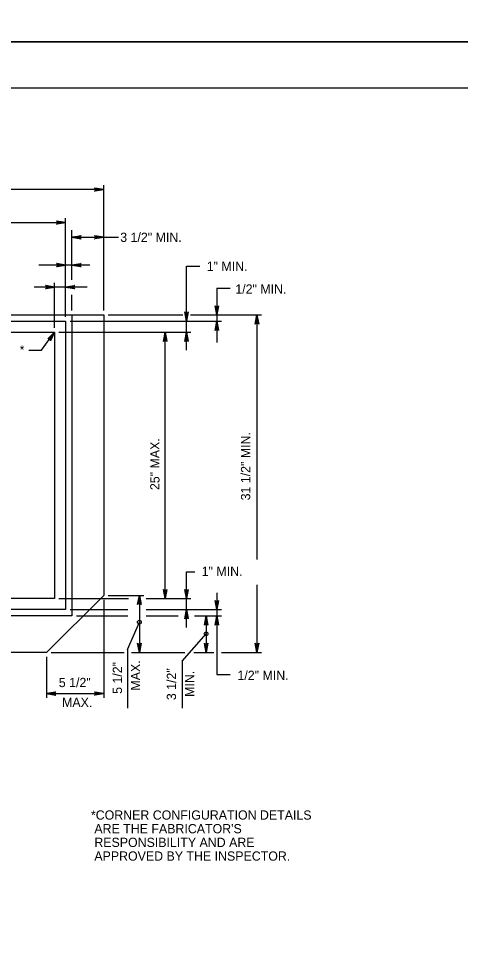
# Model space of a CAD drawing. Extents: x 2087776 to 2104538, y 970919 to 982612.
# Drawn here: x 2094263 to 2094733, y 975791 to 976790 of the extents above; entities that cross this region are included whole.
import ezdxf

# ---------------------------------------------------------------- set-up
doc = ezdxf.new("R2010")
doc.units = 0
doc.layers.add('1', color=7, linetype='Continuous')
doc.layers.add('PLT-BNDY', color=7, linetype='Continuous')

msp = doc.modelspace()

# ---------------------------------------------------------------- linework, layer by layer
at = {"layer": '1'}
for p, q in [((2094353.58, 976608.55), (2094067.61, 976608.55)), ((2094353.58, 976479.93), (2094353.58, 976613.28)), ((2094313.09, 976473.19), (2094313.09, 976578.15)), ((2094070.13, 976573.42), (2094313.09, 976573.42)), ((2094319.84, 976512.48), (2094319.84, 976565.47)), ((2094353.58, 976479.93), (2094353.58, 976562.53)), ((2094319.84, 976557.81), (2094353.58, 976557.81)), ((2094353.58, 976557.81), (2094369.15, 976557.81)), ((2094338.85, 976528.14), (2094284.75, 976528.14)), ((2094313.09, 976473.19), (2094313.09, 976532.86)), ((2094441.7, 976437.58), (2094441.7, 976526.99)), ((2094301.28, 976461.37), (2094301.28, 976509.44)), ((2094313.09, 976473.19), (2094313.09, 976509.44)), ((2094336.15, 976504.71), (2094279.56, 976504.71)), ((2094474, 976503.55), (2094474, 976445.76)), ((2094319.84, 976479.93), (2094319.84, 976496.4)), ((2094317.82, 976468.46), (2094446.42, 976468.46)), ((2094317.82, 976468.46), (2094478.73, 976468.46)), ((2094319.84, 976475.21), (2094353.58, 976475.21)), ((2094358.31, 976475.21), (2094437.7, 976475.21)), ((2094358.31, 976475.21), (2094434.07, 976475.21)), ((2094445.78, 976475.21), (2094478.73, 976475.21)), ((2094447.7, 976475.21), (2094521.35, 976475.21)), ((2094516.63, 976475.21), (2094516.63, 976214.62)), ((2094306.01, 976456.65), (2094423.74, 976456.65)), ((2094306.01, 976456.65), (2094446.42, 976456.65)), ((2094419.02, 976173.2), (2094419.02, 976456.65)), ((2094441.7, 976142.48), (2094441.7, 976201.55)), ((2094516.63, 976187.82), (2094516.63, 976115.84)), ((2094306.01, 976173.2), (2094380, 976173.2)), ((2094306.01, 976173.2), (2094379.22, 976173.2)), ((2094353.58, 976171.85), (2094353.58, 976067.36)), ((2094358.31, 976176.57), (2094396.25, 976176.57)), ((2094391.52, 976176.57), (2094391.52, 976155.65)), ((2094398.74, 976173.2), (2094423.74, 976173.2)), ((2094398.74, 976173.2), (2094446.42, 976173.2)), ((2094317.82, 976161.39), (2094379.22, 976161.39)), ((2094398.74, 976161.39), (2094446.42, 976161.39)), ((2094399.52, 976161.39), (2094478.73, 976161.39)), ((2094324.57, 976154.64), (2094379.22, 976154.64)), ((2094391.52, 976155.65), (2094391.52, 976115.84)), ((2094398.74, 976154.64), (2094432.7, 976154.64)), ((2094450.31, 976154.64), (2094478.73, 976154.64)), ((2094292.85, 976111.11), (2094292.85, 976067.36)), ((2094297.57, 976115.84), (2094350.71, 976115.84)), ((2094297.57, 976115.84), (2094375.24, 976115.84)), ((2094357.78, 976115.84), (2094374.13, 976115.84)), ((2094383.14, 976115.84), (2094439.9, 976115.84)), ((2094383.53, 976115.84), (2094396.25, 976115.84)), ((2094449.29, 976115.84), (2094470.87, 976115.84)), ((2094478.77, 976115.84), (2094521.35, 976115.84)), ((2094292.85, 976072.08), (2094353.58, 976072.08))]:
    msp.add_line(p, q, dxfattribs=at)
for points in [[(2096000.74, 974866.19), (2096000.74, 976716.58), (2093422, 976716.58), (2093422, 974866.19), (2096000.74, 974866.19), (2096000.74, 974952.67), (2095344.57, 974952.67), (2095344.57, 975164.86), (2096000.74, 975164.86), (2096000.74, 975259.89), (2095344.57, 975259.89), (2095344.57, 974866.19), (2095603.11, 974866.19), (2095603.11, 974952.67), (2095603.11, 974866.19), (2095855.73, 974866.19), (2095855.73, 974952.67), (2095855.73, 974912.26), (2096000.74, 974912.26)], [(2094353.58, 976608.55), (2094343.8, 976606.72), (2094344.18, 976606.98), (2094344.55, 976607.24), (2094344.75, 976607.57), (2094344.94, 976607.9), (2094345, 976608.23), (2094345.05, 976608.55), (2094345, 976608.88), (2094344.94, 976609.21), (2094344.75, 976609.54), (2094344.55, 976609.87), (2094344.18, 976610.13), (2094343.8, 976610.39), (2094353.58, 976608.55), (2094344.18, 976610.13), (2094344.55, 976609.87), (2094353.58, 976608.55), (2094344.75, 976609.54), (2094344.94, 976609.21), (2094353.58, 976608.55), (2094345, 976608.88), (2094345.05, 976608.55), (2094353.58, 976608.55), (2094345, 976608.23), (2094344.94, 976607.9), (2094353.58, 976608.55), (2094344.75, 976607.57), (2094344.55, 976607.24), (2094353.58, 976608.55), (2094344.18, 976606.98)], [(2094313.09, 976573.42), (2094303.31, 976571.59), (2094303.68, 976571.85), (2094304.06, 976572.11), (2094304.26, 976572.44), (2094304.45, 976572.77), (2094304.51, 976573.09), (2094304.56, 976573.42), (2094304.51, 976573.75), (2094304.45, 976574.08), (2094304.26, 976574.41), (2094304.06, 976574.73), (2094303.68, 976575), (2094303.31, 976575.26), (2094313.09, 976573.42), (2094303.68, 976575), (2094304.06, 976574.73), (2094313.09, 976573.42), (2094304.26, 976574.41), (2094304.45, 976574.08), (2094313.09, 976573.42), (2094304.51, 976573.75), (2094304.56, 976573.42), (2094313.09, 976573.42), (2094304.51, 976573.09), (2094304.45, 976572.77), (2094313.09, 976573.42), (2094304.26, 976572.44), (2094304.06, 976572.11), (2094313.09, 976573.42), (2094303.68, 976571.85)], [(2094319.84, 976557.81), (2094329.63, 976559.65), (2094329.25, 976559.39), (2094328.88, 976559.12), (2094328.68, 976558.8), (2094328.49, 976558.47), (2094328.43, 976558.14), (2094328.38, 976557.81), (2094328.43, 976557.48), (2094328.49, 976557.16), (2094328.68, 976556.83), (2094328.88, 976556.5), (2094329.25, 976556.24), (2094329.63, 976555.98), (2094319.84, 976557.81), (2094329.25, 976556.24), (2094328.88, 976556.5), (2094319.84, 976557.81), (2094328.68, 976556.83), (2094328.49, 976557.16), (2094319.84, 976557.81), (2094328.43, 976557.48), (2094328.38, 976557.81), (2094319.84, 976557.81), (2094328.43, 976558.14), (2094328.49, 976558.47), (2094319.84, 976557.81), (2094328.68, 976558.8), (2094328.88, 976559.12), (2094319.84, 976557.81), (2094329.25, 976559.39)], [(2094353.58, 976557.81), (2094343.8, 976555.98), (2094344.18, 976556.24), (2094344.55, 976556.5), (2094344.75, 976556.83), (2094344.94, 976557.16), (2094345, 976557.48), (2094345.05, 976557.81), (2094345, 976558.14), (2094344.94, 976558.47), (2094344.75, 976558.8), (2094344.55, 976559.12), (2094344.18, 976559.39), (2094343.8, 976559.65), (2094353.58, 976557.81), (2094344.18, 976559.39), (2094344.55, 976559.12), (2094353.58, 976557.81), (2094344.75, 976558.8), (2094344.94, 976558.47), (2094353.58, 976557.81), (2094345, 976558.14), (2094345.05, 976557.81), (2094353.58, 976557.81), (2094345, 976557.48), (2094344.94, 976557.16), (2094353.58, 976557.81), (2094344.75, 976556.83), (2094344.55, 976556.5), (2094353.58, 976557.81), (2094344.18, 976556.24)], [(2094313.09, 976528.14), (2094303.31, 976526.31), (2094303.68, 976526.57), (2094304.06, 976526.83), (2094304.26, 976527.16), (2094304.45, 976527.48), (2094304.51, 976527.81), (2094304.56, 976528.14), (2094304.51, 976528.47), (2094304.45, 976528.8), (2094304.26, 976529.12), (2094304.06, 976529.45), (2094303.68, 976529.71), (2094303.31, 976529.97), (2094313.09, 976528.14), (2094303.68, 976529.71), (2094304.06, 976529.45), (2094313.09, 976528.14), (2094304.26, 976529.12), (2094304.45, 976528.8), (2094313.09, 976528.14), (2094304.51, 976528.47), (2094304.56, 976528.14), (2094313.09, 976528.14), (2094304.51, 976527.81), (2094304.45, 976527.48), (2094313.09, 976528.14), (2094304.26, 976527.16), (2094304.06, 976526.83), (2094313.09, 976528.14), (2094303.68, 976526.57)], [(2094319.84, 976528.14), (2094329.63, 976529.97), (2094329.25, 976529.71), (2094328.88, 976529.45), (2094328.68, 976529.12), (2094328.49, 976528.8), (2094328.43, 976528.47), (2094328.38, 976528.14), (2094328.43, 976527.81), (2094328.49, 976527.48), (2094328.68, 976527.16), (2094328.88, 976526.83), (2094329.25, 976526.57), (2094329.63, 976526.31), (2094319.84, 976528.14), (2094329.25, 976526.57), (2094328.88, 976526.83), (2094319.84, 976528.14), (2094328.68, 976527.16), (2094328.49, 976527.48), (2094319.84, 976528.14), (2094328.43, 976527.81), (2094328.38, 976528.14), (2094319.84, 976528.14), (2094328.43, 976528.47), (2094328.49, 976528.8), (2094319.84, 976528.14), (2094328.68, 976529.12), (2094328.88, 976529.45), (2094319.84, 976528.14), (2094329.25, 976529.71)], [(2094441.7, 976526.99), (2094455.87, 976526.99)], [(2094301.28, 976504.71), (2094291.5, 976502.88), (2094291.87, 976503.14), (2094292.25, 976503.4), (2094292.44, 976503.73), (2094292.64, 976504.06), (2094292.7, 976504.39), (2094292.75, 976504.71), (2094292.7, 976505.04), (2094292.64, 976505.37), (2094292.44, 976505.7), (2094292.25, 976506.03), (2094291.87, 976506.29), (2094291.5, 976506.55), (2094301.28, 976504.71), (2094291.87, 976506.29), (2094292.25, 976506.03), (2094301.28, 976504.71), (2094292.44, 976505.7), (2094292.64, 976505.37), (2094301.28, 976504.71), (2094292.7, 976505.04), (2094292.75, 976504.71), (2094301.28, 976504.71), (2094292.7, 976504.39), (2094292.64, 976504.06), (2094301.28, 976504.71), (2094292.44, 976503.73), (2094292.25, 976503.4), (2094301.28, 976504.71), (2094291.87, 976503.14)], [(2094313.09, 976504.71), (2094322.88, 976506.55), (2094322.5, 976506.29), (2094322.12, 976506.03), (2094321.93, 976505.7), (2094321.74, 976505.37), (2094321.68, 976505.04), (2094321.62, 976504.71), (2094321.68, 976504.39), (2094321.74, 976504.06), (2094321.93, 976503.73), (2094322.12, 976503.4), (2094322.5, 976503.14), (2094322.88, 976502.88), (2094313.09, 976504.71), (2094322.5, 976503.14), (2094322.12, 976503.4), (2094313.09, 976504.71), (2094321.93, 976503.73), (2094321.74, 976504.06), (2094313.09, 976504.71), (2094321.68, 976504.39), (2094321.62, 976504.71), (2094313.09, 976504.71), (2094321.68, 976505.04), (2094321.74, 976505.37), (2094313.09, 976504.71), (2094321.93, 976505.7), (2094322.12, 976506.03), (2094313.09, 976504.71), (2094322.5, 976506.29)], [(2094474, 976503.55), (2094488.17, 976503.55)], [(2094441.7, 976468.46), (2094439.86, 976478.25), (2094440.12, 976477.87), (2094440.38, 976477.49), (2094440.71, 976477.3), (2094441.04, 976477.1), (2094441.37, 976477.05), (2094441.7, 976476.99), (2094442.02, 976477.05), (2094442.35, 976477.1), (2094442.68, 976477.3), (2094443.01, 976477.49), (2094443.27, 976477.87), (2094443.53, 976478.25), (2094441.7, 976468.46), (2094443.27, 976477.87), (2094443.01, 976477.49), (2094441.7, 976468.46), (2094442.68, 976477.3), (2094442.35, 976477.1), (2094441.7, 976468.46), (2094442.02, 976477.05), (2094441.7, 976476.99), (2094441.7, 976468.46), (2094441.37, 976477.05), (2094441.04, 976477.1), (2094441.7, 976468.46), (2094440.71, 976477.3), (2094440.38, 976477.49), (2094441.7, 976468.46), (2094440.12, 976477.87)], [(2094474, 976475.21), (2094472.17, 976484.99), (2094472.43, 976484.62), (2094472.69, 976484.24), (2094473.02, 976484.04), (2094473.35, 976483.85), (2094473.68, 976483.79), (2094474, 976483.74), (2094474.33, 976483.79), (2094474.66, 976483.85), (2094474.99, 976484.04), (2094475.32, 976484.24), (2094475.58, 976484.62), (2094475.84, 976484.99), (2094474, 976475.21), (2094475.58, 976484.62), (2094475.32, 976484.24), (2094474, 976475.21), (2094474.99, 976484.04), (2094474.66, 976483.85), (2094474, 976475.21), (2094474.33, 976483.79), (2094474, 976483.74), (2094474, 976475.21), (2094473.68, 976483.79), (2094473.35, 976483.85), (2094474, 976475.21), (2094473.02, 976484.04), (2094472.69, 976484.24), (2094474, 976475.21), (2094472.43, 976484.62)], [(2094044.83, 976475.21), (2094319.84, 976475.21), (2094319.84, 976154.64), (2094044.83, 976154.64)], [(2094044.83, 976468.46), (2094313.09, 976468.46), (2094313.09, 976161.39), (2094044.83, 976161.39)], [(2094353.58, 976475.21), (2094353.58, 976176.57)], [(2094474, 976468.46), (2094475.84, 976458.68), (2094475.58, 976459.05), (2094475.32, 976459.43), (2094474.99, 976459.62), (2094474.66, 976459.82), (2094474.33, 976459.87), (2094474, 976459.93), (2094473.68, 976459.87), (2094473.35, 976459.82), (2094473.02, 976459.62), (2094472.69, 976459.43), (2094472.43, 976459.05), (2094472.17, 976458.68), (2094474, 976468.46), (2094472.43, 976459.05), (2094472.69, 976459.43), (2094474, 976468.46), (2094473.02, 976459.62), (2094473.35, 976459.82), (2094474, 976468.46), (2094473.68, 976459.87), (2094474, 976459.93), (2094474, 976468.46), (2094474.33, 976459.87), (2094474.66, 976459.82), (2094474, 976468.46), (2094474.99, 976459.62), (2094475.32, 976459.43), (2094474, 976468.46), (2094475.58, 976459.05)], [(2094516.63, 976475.21), (2094518.46, 976465.42), (2094518.2, 976465.8), (2094517.94, 976466.18), (2094517.61, 976466.37), (2094517.29, 976466.56), (2094516.96, 976466.62), (2094516.63, 976466.68), (2094516.3, 976466.62), (2094515.97, 976466.56), (2094515.65, 976466.37), (2094515.32, 976466.18), (2094515.06, 976465.8), (2094514.79, 976465.42), (2094516.63, 976475.21), (2094515.06, 976465.8), (2094515.32, 976466.18), (2094516.63, 976475.21), (2094515.65, 976466.37), (2094515.97, 976466.56), (2094516.63, 976475.21), (2094516.3, 976466.62), (2094516.63, 976466.68), (2094516.63, 976475.21), (2094516.96, 976466.62), (2094517.29, 976466.56), (2094516.63, 976475.21), (2094517.61, 976466.37), (2094517.94, 976466.18), (2094516.63, 976475.21), (2094518.2, 976465.8)], [(2094044.83, 976456.65), (2094301.28, 976456.65), (2094301.28, 976173.2), (2094044.83, 976173.2)], [(2094273.87, 976437.73), (2094287.37, 976437.73), (2094301.28, 976456.65)], [(2094301.28, 976456.65), (2094296.96, 976447.68), (2094296.98, 976448.14), (2094296.99, 976448.6), (2094296.84, 976448.95), (2094296.69, 976449.3), (2094296.46, 976449.54), (2094296.23, 976449.78), (2094295.93, 976449.93), (2094295.63, 976450.08), (2094295.25, 976450.11), (2094294.87, 976450.15), (2094294.44, 976450), (2094294.01, 976449.85), (2094301.28, 976456.65), (2094294.44, 976450), (2094294.87, 976450.15), (2094301.28, 976456.65), (2094295.25, 976450.11), (2094295.63, 976450.08), (2094301.28, 976456.65), (2094295.93, 976449.93), (2094296.23, 976449.78), (2094301.28, 976456.65), (2094296.46, 976449.54), (2094296.69, 976449.3), (2094301.28, 976456.65), (2094296.84, 976448.95), (2094296.99, 976448.6), (2094301.28, 976456.65), (2094296.98, 976448.14)], [(2094419.02, 976456.65), (2094420.85, 976446.86), (2094420.59, 976447.24), (2094420.33, 976447.62), (2094420, 976447.81), (2094419.67, 976448.01), (2094419.35, 976448.06), (2094419.02, 976448.12), (2094418.69, 976448.06), (2094418.36, 976448.01), (2094418.03, 976447.81), (2094417.71, 976447.62), (2094417.44, 976447.24), (2094417.18, 976446.86), (2094419.02, 976456.65), (2094417.44, 976447.24), (2094417.71, 976447.62), (2094419.02, 976456.65), (2094418.03, 976447.81), (2094418.36, 976448.01), (2094419.02, 976456.65), (2094418.69, 976448.06), (2094419.02, 976448.12), (2094419.02, 976456.65), (2094419.35, 976448.06), (2094419.67, 976448.01), (2094419.02, 976456.65), (2094420, 976447.81), (2094420.33, 976447.62), (2094419.02, 976456.65), (2094420.59, 976447.24)], [(2094441.7, 976456.65), (2094443.53, 976446.86), (2094443.27, 976447.24), (2094443.01, 976447.62), (2094442.68, 976447.81), (2094442.35, 976448.01), (2094442.02, 976448.06), (2094441.7, 976448.12), (2094441.37, 976448.06), (2094441.04, 976448.01), (2094440.71, 976447.81), (2094440.38, 976447.62), (2094440.12, 976447.24), (2094439.86, 976446.86), (2094441.7, 976456.65), (2094440.12, 976447.24), (2094440.38, 976447.62), (2094441.7, 976456.65), (2094440.71, 976447.81), (2094441.04, 976448.01), (2094441.7, 976456.65), (2094441.37, 976448.06), (2094441.7, 976448.12), (2094441.7, 976456.65), (2094442.02, 976448.06), (2094442.35, 976448.01), (2094441.7, 976456.65), (2094442.68, 976447.81), (2094443.01, 976447.62), (2094441.7, 976456.65), (2094443.27, 976447.24)], [(2094441.7, 976201.55), (2094450.52, 976201.55)], [(2094419.02, 976173.2), (2094417.18, 976182.98), (2094417.44, 976182.61), (2094417.71, 976182.23), (2094418.03, 976182.04), (2094418.36, 976181.84), (2094418.69, 976181.79), (2094419.02, 976181.73), (2094419.35, 976181.79), (2094419.67, 976181.84), (2094420, 976182.04), (2094420.33, 976182.23), (2094420.59, 976182.61), (2094420.85, 976182.98), (2094419.02, 976173.2), (2094420.59, 976182.61), (2094420.33, 976182.23), (2094419.02, 976173.2), (2094420, 976182.04), (2094419.67, 976181.84), (2094419.02, 976173.2), (2094419.35, 976181.79), (2094419.02, 976181.73), (2094419.02, 976173.2), (2094418.69, 976181.79), (2094418.36, 976181.84), (2094419.02, 976173.2), (2094418.03, 976182.04), (2094417.71, 976182.23), (2094419.02, 976173.2), (2094417.44, 976182.61)], [(2094441.7, 976173.2), (2094439.86, 976182.98), (2094440.12, 976182.61), (2094440.38, 976182.23), (2094440.71, 976182.04), (2094441.04, 976181.84), (2094441.37, 976181.79), (2094441.7, 976181.73), (2094442.02, 976181.79), (2094442.35, 976181.84), (2094442.68, 976182.04), (2094443.01, 976182.23), (2094443.27, 976182.61), (2094443.53, 976182.98), (2094441.7, 976173.2), (2094443.27, 976182.61), (2094443.01, 976182.23), (2094441.7, 976173.2), (2094442.68, 976182.04), (2094442.35, 976181.84), (2094441.7, 976173.2), (2094442.02, 976181.79), (2094441.7, 976181.73), (2094441.7, 976173.2), (2094441.37, 976181.79), (2094441.04, 976181.84), (2094441.7, 976173.2), (2094440.71, 976182.04), (2094440.38, 976182.23), (2094441.7, 976173.2), (2094440.12, 976182.61)], [(2094474, 976179.17), (2094474, 976092.5)], [(2094353.58, 976176.57), (2094292.85, 976115.84)], [(2094391.52, 976176.57), (2094393.36, 976166.79), (2094393.1, 976167.16), (2094392.84, 976167.54), (2094392.51, 976167.73), (2094392.18, 976167.93), (2094391.85, 976167.99), (2094391.52, 976168.04), (2094391.2, 976167.99), (2094390.87, 976167.93), (2094390.54, 976167.73), (2094390.21, 976167.54), (2094389.95, 976167.16), (2094389.69, 976166.79), (2094391.52, 976176.57), (2094389.95, 976167.16), (2094390.21, 976167.54), (2094391.52, 976176.57), (2094390.54, 976167.73), (2094390.87, 976167.93), (2094391.52, 976176.57), (2094391.2, 976167.99), (2094391.52, 976168.04), (2094391.52, 976176.57), (2094391.85, 976167.99), (2094392.18, 976167.93), (2094391.52, 976176.57), (2094392.51, 976167.73), (2094392.84, 976167.54), (2094391.52, 976176.57), (2094393.1, 976167.16)], [(2094474, 976161.39), (2094472.17, 976171.17), (2094472.43, 976170.8), (2094472.69, 976170.42), (2094473.02, 976170.23), (2094473.35, 976170.03), (2094473.68, 976169.97), (2094474, 976169.92), (2094474.33, 976169.97), (2094474.66, 976170.03), (2094474.99, 976170.23), (2094475.32, 976170.42), (2094475.58, 976170.8), (2094475.84, 976171.17), (2094474, 976161.39), (2094475.58, 976170.8), (2094475.32, 976170.42), (2094474, 976161.39), (2094474.99, 976170.23), (2094474.66, 976170.03), (2094474, 976161.39), (2094474.33, 976169.97), (2094474, 976169.92), (2094474, 976161.39), (2094473.68, 976169.97), (2094473.35, 976170.03), (2094474, 976161.39), (2094473.02, 976170.23), (2094472.69, 976170.42), (2094474, 976161.39), (2094472.43, 976170.8)], [(2094441.7, 976161.39), (2094443.53, 976151.6), (2094443.27, 976151.98), (2094443.01, 976152.36), (2094442.68, 976152.55), (2094442.35, 976152.75), (2094442.02, 976152.8), (2094441.7, 976152.86), (2094441.37, 976152.8), (2094441.04, 976152.75), (2094440.71, 976152.55), (2094440.38, 976152.36), (2094440.12, 976151.98), (2094439.86, 976151.6), (2094441.7, 976161.39), (2094440.12, 976151.98), (2094440.38, 976152.36), (2094441.7, 976161.39), (2094440.71, 976152.55), (2094441.04, 976152.75), (2094441.7, 976161.39), (2094441.37, 976152.8), (2094441.7, 976152.86), (2094441.7, 976161.39), (2094442.02, 976152.8), (2094442.35, 976152.75), (2094441.7, 976161.39), (2094442.68, 976152.55), (2094443.01, 976152.36), (2094441.7, 976161.39), (2094443.27, 976151.98)], [(2094462.49, 976154.64), (2094464.32, 976144.86), (2094464.06, 976145.23), (2094463.8, 976145.61), (2094463.47, 976145.81), (2094463.14, 976146), (2094462.82, 976146.06), (2094462.49, 976146.11), (2094462.16, 976146.06), (2094461.83, 976146), (2094461.5, 976145.81), (2094461.18, 976145.61), (2094460.91, 976145.23), (2094460.65, 976144.86), (2094462.49, 976154.64), (2094460.91, 976145.23), (2094461.18, 976145.61), (2094462.49, 976154.64), (2094461.5, 976145.81), (2094461.83, 976146), (2094462.49, 976154.64), (2094462.16, 976146.06), (2094462.49, 976146.11), (2094462.49, 976154.64), (2094462.82, 976146.06), (2094463.14, 976146), (2094462.49, 976154.64), (2094463.47, 976145.81), (2094463.8, 976145.61), (2094462.49, 976154.64), (2094464.06, 976145.23)], [(2094462.49, 976154.64), (2094462.49, 976115.84)], [(2094474, 976154.64), (2094475.84, 976144.86), (2094475.58, 976145.23), (2094475.32, 976145.61), (2094474.99, 976145.81), (2094474.66, 976146), (2094474.33, 976146.06), (2094474, 976146.11), (2094473.68, 976146.06), (2094473.35, 976146), (2094473.02, 976145.81), (2094472.69, 976145.61), (2094472.43, 976145.23), (2094472.17, 976144.86), (2094474, 976154.64), (2094472.43, 976145.23), (2094472.69, 976145.61), (2094474, 976154.64), (2094473.02, 976145.81), (2094473.35, 976146), (2094474, 976154.64), (2094473.68, 976146.06), (2094474, 976146.11), (2094474, 976154.64), (2094474.33, 976146.06), (2094474.66, 976146), (2094474, 976154.64), (2094474.99, 976145.81), (2094475.32, 976145.61), (2094474, 976154.64), (2094475.58, 976145.23)], [(2094378.79, 976118.87), (2094391.52, 976148.13)], [(2094436.94, 976106.49), (2094462.49, 976135.75)], [(2094378.79, 976118.87), (2094378.79, 976056.48)], [(2094391.52, 976115.84), (2094389.69, 976125.62), (2094389.95, 976125.25), (2094390.21, 976124.87), (2094390.54, 976124.67), (2094390.87, 976124.48), (2094391.2, 976124.42), (2094391.52, 976124.37), (2094391.85, 976124.42), (2094392.18, 976124.48), (2094392.51, 976124.67), (2094392.84, 976124.87), (2094393.1, 976125.25), (2094393.36, 976125.62), (2094391.52, 976115.84), (2094393.1, 976125.25), (2094392.84, 976124.87), (2094391.52, 976115.84), (2094392.51, 976124.67), (2094392.18, 976124.48), (2094391.52, 976115.84), (2094391.85, 976124.42), (2094391.52, 976124.37), (2094391.52, 976115.84), (2094391.2, 976124.42), (2094390.87, 976124.48), (2094391.52, 976115.84), (2094390.54, 976124.67), (2094390.21, 976124.87), (2094391.52, 976115.84), (2094389.95, 976125.25)], [(2094462.49, 976115.84), (2094460.65, 976125.62), (2094460.91, 976125.25), (2094461.18, 976124.87), (2094461.5, 976124.67), (2094461.83, 976124.48), (2094462.16, 976124.42), (2094462.49, 976124.37), (2094462.82, 976124.42), (2094463.14, 976124.48), (2094463.47, 976124.67), (2094463.8, 976124.87), (2094464.06, 976125.25), (2094464.32, 976125.62), (2094462.49, 976115.84), (2094464.06, 976125.25), (2094463.8, 976124.87), (2094462.49, 976115.84), (2094463.47, 976124.67), (2094463.14, 976124.48), (2094462.49, 976115.84), (2094462.82, 976124.42), (2094462.49, 976124.37), (2094462.49, 976115.84), (2094462.16, 976124.42), (2094461.83, 976124.48), (2094462.49, 976115.84), (2094461.5, 976124.67), (2094461.18, 976124.87), (2094462.49, 976115.84), (2094460.91, 976125.25)], [(2094516.63, 976115.84), (2094514.79, 976125.62), (2094515.06, 976125.25), (2094515.32, 976124.87), (2094515.65, 976124.67), (2094515.97, 976124.48), (2094516.3, 976124.42), (2094516.63, 976124.37), (2094516.96, 976124.42), (2094517.29, 976124.48), (2094517.61, 976124.67), (2094517.94, 976124.87), (2094518.2, 976125.25), (2094518.46, 976125.62), (2094516.63, 976115.84), (2094518.2, 976125.25), (2094517.94, 976124.87), (2094516.63, 976115.84), (2094517.61, 976124.67), (2094517.29, 976124.48), (2094516.63, 976115.84), (2094516.96, 976124.42), (2094516.63, 976124.37), (2094516.63, 976115.84), (2094516.3, 976124.42), (2094515.97, 976124.48), (2094516.63, 976115.84), (2094515.65, 976124.67), (2094515.32, 976124.87), (2094516.63, 976115.84), (2094515.06, 976125.25)], [(2094292.85, 976115.84), (2094044.83, 976115.84)], [(2094436.94, 976106.49), (2094436.94, 976056.48)], [(2094474, 976092.5), (2094488.17, 976092.5)], [(2094292.85, 976072.08), (2094302.64, 976073.92), (2094302.26, 976073.66), (2094301.88, 976073.4), (2094301.69, 976073.07), (2094301.49, 976072.74), (2094301.44, 976072.41), (2094301.38, 976072.08), (2094301.44, 976071.76), (2094301.49, 976071.43), (2094301.69, 976071.1), (2094301.88, 976070.77), (2094302.26, 976070.51), (2094302.64, 976070.25), (2094292.85, 976072.08), (2094302.26, 976070.51), (2094301.88, 976070.77), (2094292.85, 976072.08), (2094301.69, 976071.1), (2094301.49, 976071.43), (2094292.85, 976072.08), (2094301.44, 976071.76), (2094301.38, 976072.08), (2094292.85, 976072.08), (2094301.44, 976072.41), (2094301.49, 976072.74), (2094292.85, 976072.08), (2094301.69, 976073.07), (2094301.88, 976073.4), (2094292.85, 976072.08), (2094302.26, 976073.66)], [(2094353.58, 976072.08), (2094343.8, 976070.25), (2094344.18, 976070.51), (2094344.55, 976070.77), (2094344.75, 976071.1), (2094344.94, 976071.43), (2094345, 976071.76), (2094345.05, 976072.08), (2094345, 976072.41), (2094344.94, 976072.74), (2094344.75, 976073.07), (2094344.55, 976073.4), (2094344.18, 976073.66), (2094343.8, 976073.92), (2094353.58, 976072.08), (2094344.18, 976073.66), (2094344.55, 976073.4), (2094353.58, 976072.08), (2094344.75, 976073.07), (2094344.94, 976072.74), (2094353.58, 976072.08), (2094345, 976072.41), (2094345.05, 976072.08), (2094353.58, 976072.08), (2094345, 976071.76), (2094344.94, 976071.43), (2094353.58, 976072.08), (2094344.75, 976071.1), (2094344.55, 976070.77), (2094353.58, 976072.08), (2094344.18, 976070.51)]]:
    msp.add_lwpolyline(points, dxfattribs=at)
for centre in [(2094391.53, 976148.13), (2094462.49, 976135.75)]:
    msp.add_circle(centre, 2, dxfattribs=at)
at = {"layer": 'PLT-BNDY'}
for points in [[(2093294.05, 978714.61), (2096053.23, 978714.61), (2096053.23, 976765.79), (2093294.05, 976765.79)], [(2093294.05, 976765.79), (2096053.23, 976765.79), (2096053.23, 974816.97), (2093294.05, 974816.97)]]:
    msp.add_lwpolyline(points, close=True, dxfattribs=at)

# ---------------------------------------------------------------- texts
at = {"layer": '1'}
for s, height, p in [('3 1/2" MIN.', 9.8425, (2094371.17, 976552.88)), ('1" MIN.', 9.843, (2094463.17, 976521.97)), ('1/2" MIN.', 9.843, (2094493.58, 976497.75)), ('*', 9.45, (2094264.27, 976433.42)), ('1" MIN.', 9.843, (2094457.81, 976197.31)), ('5 1/2"', 9.843, (2094305.82, 976078.93)), ('1/2" MIN.', 9.843, (2094495.88, 976086.57)), ('MAX.', 9.843, (2094309.3, 976057.74)), ('*CORNER CONFIGURATION DETAILS', 9.8425, (2094339.96, 975937.86)), (" ARE THE FABRICATOR'S", 9.8425, (2094339.96, 975923.3)), (' RESPONSIBILITY AND ARE', 9.8425, (2094339.96, 975908.74)), (' APPROVED BY THE INSPECTOR.', 9.8425, (2094339.96, 975894.18))]:
    msp.add_text(s, height=height, dxfattribs=at).set_placement(p)
for s, height, p in [('31 1/2" MIN.', 9.8425, (2094509.43, 976277.74)), ('25" MAX.', 9.843, (2094412.92, 976288.69)), ('5 1/2"', 9.843, (2094373.06, 976071.74)), ('MAX.', 9.843, (2094392.34, 976075.23)), ('3 1/2"', 9.843, (2094430.54, 976065.06)), ('MIN.', 9.843, (2094449.82, 976068.55))]:
    msp.add_text(s, height=height, rotation=90, dxfattribs=at).set_placement(p)

doc.saveas('drawing.dxf')
